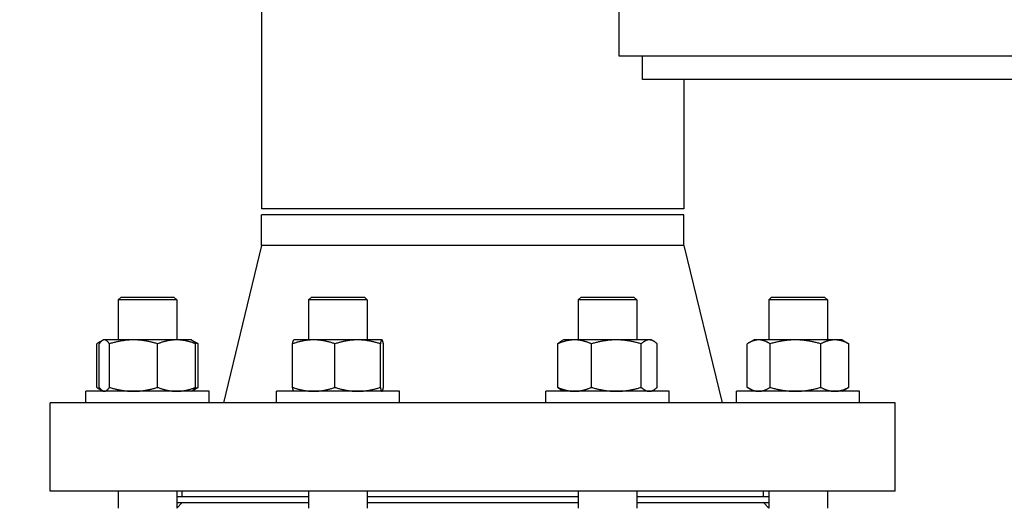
# Model space of a CAD drawing. Header units: inches. Extents: x 24 to 1128, y -69 to 748.
# Tile 292 of 656: x 378 to 388, y 609 to 614. Entities that reach past the tile are written whole.
import ezdxf

# ---------------------------------------------------------------- set-up
doc = ezdxf.new("R2010")
doc.units = ezdxf.units.IN
doc.header["$LTSCALE"] = 32
doc.header["$MEASUREMENT"] = 0
doc.layers.add('Dimension (ANSI)', color=7, linetype='Continuous', lineweight=25)
doc.layers.add('Visible (ANSI)', color=7, linetype='Continuous', lineweight=30)
doc.styles.add('Note Text (ANSI)', font='tahoma.ttf')
doc.dimstyles.new('SB Fraction-16 (ANSI)', dxfattribs={"dimscale": 32, "dimtxt": 0.125, "dimasz": 0.098425, "dimexe": 0.125, "dimexo": 0.0625, "dimgap": 0.031496, "dimtad": 0, "dimtih": 1, "dimtoh": 1, "dimdec": 4, "dimrnd": 1e-08, "dimzin": 0, "dimdsep": 46, "dimlunit": 5, "dimtxsty": 'Note Text (ANSI)', "dimcen": 0.09, "dimdle": 0.393701, "dimclrd": 256, "dimclre": 256, "dimclrt": 256, "dimadec": 0, "dimazin": 3, "dimtfac": 0.96, "dimtofl": 0, "dimtmove": 0, "dimatfit": 3, "dimfxl": 1, "dimfrac": 2, "dimtolj": 1, "dimtzin": 12, "dimlwd": -1, "dimlwe": -1, "dimarcsym": 0})

# ---------------------------------------------------------------- blocks, each defined once
blk = doc.blocks.new('*D18')
at = {"layer": 'Defpoints', "color": 0, "transparency": 16777216}
for p in [(496.281, 687.669), (344.474, 549.669), (496.281, 549.669)]:
    blk.add_point(p, dxfattribs=at)
at = {"layer": 'Dimension (ANSI)', "transparency": 16777216}
for p, q in [((494.281, 687.669), (340.474, 687.669)), ((344.474, 684.519), (344.474, 621.768)), ((344.474, 552.818), (344.474, 615.569)), ((494.281, 549.669), (340.474, 549.669))]:
    blk.add_line(p, q, dxfattribs=at)
for points in [[(343.949, 684.519), (344.999, 684.519), (344.474, 687.669)], [(343.949, 552.818), (344.999, 552.818), (344.474, 549.669)]]:
    blk.add_solid(points, dxfattribs=at)
at = {"layer": 'Dimension (ANSI)', "transparency": 16777216, "insert": (340.372, 620.76), "char_height": 4, "attachment_point": 1, "style": 'Note Text (ANSI)'}
blk.add_mtext('\\A1;138', dxfattribs=at)

msp = doc.modelspace()

# ---------------------------------------------------------------- linework, layer by layer
at = {"layer": 'Visible (ANSI)'}
for p, q in [((380.40563, 621.04353), (380.40563, 612.04353)), ((384.21443, 613.66853), (384.21443, 615.79353)), ((418.94495, 613.66853), (384.21443, 613.66853)), ((384.46443, 613.41853), (384.46443, 613.66853)), ((418.96555, 613.41853), (384.46443, 613.41853)), ((384.90563, 613.41853), (384.90563, 612.04353)), ((384.90563, 612.04353), (380.40563, 612.04353)), ((384.90563, 611.98103), (380.40563, 611.98103)), ((380.40563, 611.65436), (380.40563, 611.98103)), ((384.90563, 611.65436), (384.90563, 611.98103)), ((380.40563, 611.65436), (380.00063, 609.98103)), ((384.90563, 611.65436), (380.40563, 611.65436)), ((384.90563, 611.65436), (385.31063, 609.98103)), ((378.90988, 611.10603), (378.87858, 611.07473)), ((379.50358, 611.07473), (378.87858, 611.07473)), ((378.87858, 611.07473), (378.87858, 610.65003)), ((378.90988, 611.10603), (379.47228, 611.10603)), ((379.47228, 611.10603), (379.50358, 611.07473)), ((379.50358, 611.07473), (379.50358, 610.65003)), ((380.93937, 611.10603), (380.90807, 611.07473)), ((381.53307, 611.07473), (380.90807, 611.07473)), ((380.90807, 611.07473), (380.90807, 610.65003)), ((380.93937, 611.10603), (381.50177, 611.10603)), ((381.50177, 611.10603), (381.53307, 611.07473)), ((381.53307, 611.07473), (381.53307, 610.65003)), ((383.8095, 611.10603), (383.7782, 611.07473)), ((384.4032, 611.07473), (383.7782, 611.07473)), ((383.7782, 611.07473), (383.7782, 610.65003)), ((383.8095, 611.10603), (384.3719, 611.10603)), ((384.3719, 611.10603), (384.4032, 611.07473)), ((384.4032, 611.07473), (384.4032, 610.65003)), ((385.83898, 611.10603), (385.80768, 611.07473)), ((386.43268, 611.07473), (385.80768, 611.07473)), ((385.80768, 611.07473), (385.80768, 610.65003)), ((385.83898, 611.10603), (386.40138, 611.10603)), ((386.40138, 611.10603), (386.43268, 611.07473)), ((386.43268, 611.07473), (386.43268, 610.65003)), ((378.71262, 610.64442), (378.66699, 610.61808)), ((378.72233, 610.65003), (378.71262, 610.64442)), ((378.73186, 610.65003), (378.72233, 610.65003)), ((379.04288, 610.65003), (378.73186, 610.65003)), ((379.50211, 610.65003), (379.04288, 610.65003)), ((379.65983, 610.65003), (379.50211, 610.65003)), ((379.65983, 610.65003), (379.66955, 610.64442)), ((379.66955, 610.64442), (379.71518, 610.61808)), ((380.75182, 610.65003), (380.75098, 610.64954)), ((380.96232, 610.65003), (380.75182, 610.65003)), ((381.43022, 610.65003), (380.96232, 610.65003)), ((381.68848, 610.65003), (381.43022, 610.65003)), ((381.68932, 610.65003), (381.68848, 610.65003)), ((381.68932, 610.65003), (381.69016, 610.64954)), ((383.62195, 610.65003), (383.5966, 610.6354)), ((383.73999, 610.65003), (383.62195, 610.65003)), ((384.1847, 610.65003), (383.73999, 610.65003)), ((384.5354, 610.65003), (384.1847, 610.65003)), ((384.55945, 610.65003), (384.5354, 610.65003)), ((384.55945, 610.65003), (384.58479, 610.6354)), ((385.65143, 610.65003), (385.59609, 610.61808)), ((385.70093, 610.65003), (385.65143, 610.65003)), ((386.09212, 610.65003), (385.70093, 610.65003)), ((386.51137, 610.65003), (386.09212, 610.65003)), ((386.58893, 610.65003), (386.51137, 610.65003)), ((386.58893, 610.65003), (386.64427, 610.61808)), ((378.65079, 610.1449), (378.65079, 610.60816)), ((378.67759, 610.1449), (378.67759, 610.60816)), ((378.78613, 610.1449), (378.78613, 610.60816)), ((379.29963, 610.1449), (379.29963, 610.60816)), ((379.70458, 610.1449), (379.70458, 610.60816)), ((379.73138, 610.1449), (379.73138, 610.60816)), ((380.73646, 610.1449), (380.73646, 610.60816)), ((381.18817, 610.1449), (381.18817, 610.60816)), ((381.67228, 610.1449), (381.67228, 610.60816)), ((381.70468, 610.1449), (381.70468, 610.60816)), ((383.56042, 610.1449), (383.56042, 610.60816)), ((383.91956, 610.1449), (383.91956, 610.60816)), ((384.44983, 610.1449), (384.44983, 610.60816)), ((384.62097, 610.1449), (384.62097, 610.60816)), ((385.57989, 610.1449), (385.57989, 610.60816)), ((385.82197, 610.1449), (385.82197, 610.60816)), ((386.36227, 610.1449), (386.36227, 610.60816)), ((386.66048, 610.1449), (386.66048, 610.60816)), ((379.84733, 610.10303), (378.53483, 610.10303)), ((378.53483, 609.98103), (378.53483, 610.10303)), ((378.71262, 610.10864), (378.66699, 610.13498)), ((378.72233, 610.10303), (378.71262, 610.10864)), ((379.65983, 610.10303), (379.66955, 610.10864)), ((379.66955, 610.10864), (379.71518, 610.13498)), ((379.84733, 609.98103), (379.84733, 610.10303)), ((381.87682, 610.10303), (380.56432, 610.10303)), ((380.56432, 609.98103), (380.56432, 610.10303)), ((380.75182, 610.10303), (380.75098, 610.10352)), ((381.68932, 610.10303), (381.69016, 610.10352)), ((381.87682, 609.98103), (381.87682, 610.10303)), ((384.74695, 610.10303), (383.43445, 610.10303)), ((383.43445, 609.98103), (383.43445, 610.10303)), ((383.62195, 610.10303), (383.5966, 610.11766)), ((384.55945, 610.10303), (384.58479, 610.11766)), ((384.74695, 609.98103), (384.74695, 610.10303)), ((386.77643, 610.10303), (385.46393, 610.10303)), ((385.46393, 609.98103), (385.46393, 610.10303)), ((385.65143, 610.10303), (385.59609, 610.13498)), ((386.58893, 610.10303), (386.64427, 610.13498)), ((386.77643, 609.98103), (386.77643, 610.10303)), ((387.15563, 609.98103), (378.15563, 609.98103)), ((378.15563, 609.04103), (378.15563, 609.98103)), ((387.15563, 609.04103), (387.15563, 609.98103)), ((387.15563, 609.04103), (378.15563, 609.04103)), ((378.87858, 609.04103), (378.87858, 608.85853)), ((379.50358, 609.04103), (379.50358, 608.85853)), ((380.90807, 608.98103), (379.50358, 608.98103)), ((379.56063, 608.98103), (379.56063, 609.04103)), ((380.90807, 609.04103), (380.90807, 608.85853)), ((381.53307, 609.04103), (381.53307, 608.85853)), ((383.7782, 608.98103), (381.53307, 608.98103)), ((383.7782, 609.04103), (383.7782, 608.85853)), ((384.4032, 609.04103), (384.4032, 608.85853)), ((385.80768, 608.98103), (384.4032, 608.98103)), ((385.75063, 608.98103), (385.75063, 609.04103)), ((385.80768, 609.04103), (385.80768, 608.85853)), ((386.43268, 609.04103), (386.43268, 608.85853)), ((379.50358, 608.91853), (380.90807, 608.91853)), ((379.56063, 608.91853), (379.50358, 608.86148)), ((381.53307, 608.91853), (383.7782, 608.91853)), ((384.4032, 608.91853), (385.80768, 608.91853)), ((385.75063, 608.91853), (385.80768, 608.86148))]:
    msp.add_line(p, q, dxfattribs=at)
for points, weights in [([(378.69936, 610.63432), (378.67614, 610.62452), (378.65079, 610.60816)], [1.01791936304, 1.01449643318, 1]), ([(378.73186, 610.65003), (378.70667, 610.65003), (378.67759, 610.60816)], [1, 1.0379548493, 1]), ([(378.78613, 610.60816), (378.75704, 610.65003), (378.73186, 610.65003)], [1, 1.0379548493, 1]), ([(379.04288, 610.65003), (378.92372, 610.65003), (378.78613, 610.60816)], [1, 1.0379548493, 1]), ([(379.29963, 610.60816), (379.16204, 610.65003), (379.04288, 610.65003)], [1, 1.0379548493, 1]), ([(379.50211, 610.65003), (379.40813, 610.65003), (379.29963, 610.60816)], [1, 1.0379548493, 1]), ([(379.70458, 610.60816), (379.59608, 610.65003), (379.50211, 610.65003)], [1, 1.0379548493, 1]), ([(379.66955, 610.64442), (379.68599, 610.63493), (379.70458, 610.60816)], [1.01768117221, 1.02393721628, 1]), ([(379.73138, 610.60816), (379.70963, 610.61956), (379.68925, 610.62773)], [1, 1.01005189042, 1.01477953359]), ([(380.96232, 610.65003), (380.8575, 610.65003), (380.73646, 610.60816)], [1, 1.0379548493, 1]), ([(380.73646, 610.60816), (380.74423, 610.64565), (380.75098, 610.64954)], [1, 1.03384986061, 1.00732203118]), ([(381.18817, 610.60816), (381.06713, 610.65003), (380.96232, 610.65003)], [1, 1.0379548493, 1]), ([(381.43022, 610.65003), (381.31789, 610.65003), (381.18817, 610.60816)], [1, 1.0379548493, 1]), ([(381.67228, 610.60816), (381.54256, 610.65003), (381.43022, 610.65003)], [1, 1.0379548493, 1]), ([(381.68848, 610.65003), (381.68096, 610.65003), (381.67228, 610.60816)], [1, 1.0379548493, 1]), ([(381.70468, 610.60816), (381.696, 610.65003), (381.68848, 610.65003)], [1, 1.0379548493, 1]), ([(383.73999, 610.65003), (383.65665, 610.65003), (383.56042, 610.60816)], [1, 1.0379548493, 1]), ([(383.56042, 610.60816), (383.57934, 610.62543), (383.5966, 610.6354)], [1, 1.01531135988, 1.01826921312]), ([(383.91956, 610.60816), (383.82333, 610.65003), (383.73999, 610.65003)], [1, 1.0379548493, 1]), ([(384.1847, 610.65003), (384.06165, 610.65003), (383.91956, 610.60816)], [1, 1.0379548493, 1]), ([(384.44983, 610.60816), (384.30775, 610.65003), (384.1847, 610.65003)], [1, 1.0379548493, 1]), ([(384.5354, 610.65003), (384.49569, 610.65003), (384.44983, 610.60816)], [1, 1.0379548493, 1]), ([(384.62097, 610.60816), (384.57511, 610.65003), (384.5354, 610.65003)], [1, 1.0379548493, 1]), ([(385.70093, 610.65003), (385.64475, 610.65003), (385.57989, 610.60816)], [1, 1.0379548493, 1]), ([(385.82197, 610.60816), (385.75711, 610.65003), (385.70093, 610.65003)], [1, 1.0379548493, 1]), ([(386.09212, 610.65003), (385.96675, 610.65003), (385.82197, 610.60816)], [1, 1.0379548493, 1]), ([(386.36227, 610.60816), (386.2175, 610.65003), (386.09212, 610.65003)], [1, 1.0379548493, 1]), ([(386.51137, 610.65003), (386.44217, 610.65003), (386.36227, 610.60816)], [1, 1.0379548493, 1]), ([(386.66048, 610.60816), (386.58057, 610.65003), (386.51137, 610.65003)], [1, 1.0379548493, 1]), ([(379.71518, 610.61808), (379.72315, 610.61348), (379.73138, 610.60816)], [1.00817877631, 1.00466202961, 1]), ([(386.64427, 610.61808), (386.65224, 610.61348), (386.66048, 610.60816)], [1.00817877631, 1.00466202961, 1]), ([(378.65079, 610.1449), (378.67614, 610.12854), (378.69936, 610.11874)], [1, 1.01449643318, 1.01791936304]), ([(378.67759, 610.1449), (378.70667, 610.10303), (378.73186, 610.10303)], [1, 1.0379548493, 1]), ([(378.73186, 610.10303), (378.75704, 610.10303), (378.78613, 610.1449)], [1, 1.0379548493, 1]), ([(378.78613, 610.1449), (378.92372, 610.10303), (379.04288, 610.10303)], [1, 1.0379548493, 1]), ([(379.04288, 610.10303), (379.16204, 610.10303), (379.29963, 610.1449)], [1, 1.0379548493, 1]), ([(379.29963, 610.1449), (379.40813, 610.10303), (379.50211, 610.10303)], [1, 1.0379548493, 1]), ([(379.50211, 610.10303), (379.59608, 610.10303), (379.70458, 610.1449)], [1, 1.0379548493, 1]), ([(379.70458, 610.1449), (379.68599, 610.11813), (379.66955, 610.10864)], [1, 1.02393721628, 1.01768117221]), ([(379.68925, 610.12533), (379.70963, 610.1335), (379.73138, 610.1449)], [1.01477953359, 1.01005189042, 1]), ([(379.73138, 610.1449), (379.72315, 610.13958), (379.71518, 610.13498)], [1, 1.00466202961, 1.00817877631]), ([(380.75098, 610.10352), (380.74423, 610.10741), (380.73646, 610.1449)], [1.00732203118, 1.03384986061, 1]), ([(380.73646, 610.1449), (380.8575, 610.10303), (380.96232, 610.10303)], [1, 1.0379548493, 1]), ([(380.96232, 610.10303), (381.06713, 610.10303), (381.18817, 610.1449)], [1, 1.0379548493, 1]), ([(381.18817, 610.1449), (381.31789, 610.10303), (381.43022, 610.10303)], [1, 1.0379548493, 1]), ([(381.43022, 610.10303), (381.54256, 610.10303), (381.67228, 610.1449)], [1, 1.0379548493, 1]), ([(381.67228, 610.1449), (381.68096, 610.10303), (381.68848, 610.10303)], [1, 1.0379548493, 1]), ([(381.68848, 610.10303), (381.696, 610.10303), (381.70468, 610.1449)], [1, 1.0379548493, 1]), ([(383.5966, 610.11766), (383.57934, 610.12763), (383.56042, 610.1449)], [1.01826921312, 1.01531135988, 1]), ([(383.56042, 610.1449), (383.65665, 610.10303), (383.73999, 610.10303)], [1, 1.0379548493, 1]), ([(383.73999, 610.10303), (383.82333, 610.10303), (383.91956, 610.1449)], [1, 1.0379548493, 1]), ([(383.91956, 610.1449), (384.06165, 610.10303), (384.1847, 610.10303)], [1, 1.0379548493, 1]), ([(384.1847, 610.10303), (384.30775, 610.10303), (384.44983, 610.1449)], [1, 1.0379548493, 1]), ([(384.44983, 610.1449), (384.49569, 610.10303), (384.5354, 610.10303)], [1, 1.0379548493, 1]), ([(384.5354, 610.10303), (384.57511, 610.10303), (384.62097, 610.1449)], [1, 1.0379548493, 1]), ([(385.57989, 610.1449), (385.64475, 610.10303), (385.70093, 610.10303)], [1, 1.0379548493, 1]), ([(385.70093, 610.10303), (385.75711, 610.10303), (385.82197, 610.1449)], [1, 1.0379548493, 1]), ([(385.82197, 610.1449), (385.96675, 610.10303), (386.09212, 610.10303)], [1, 1.0379548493, 1]), ([(386.09212, 610.10303), (386.2175, 610.10303), (386.36227, 610.1449)], [1, 1.0379548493, 1]), ([(386.36227, 610.1449), (386.44217, 610.10303), (386.51137, 610.10303)], [1, 1.0379548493, 1]), ([(386.51137, 610.10303), (386.58057, 610.10303), (386.66048, 610.1449)], [1, 1.0379548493, 1]), ([(386.66048, 610.1449), (386.65224, 610.13958), (386.64427, 610.13498)], [1, 1.00466202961, 1.00817877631])]:
    msp.add_rational_spline(points, weights, degree=2, dxfattribs=at)

# ---------------------------------------------------------------- dimensions: what is measured, and where the dimension line sits
at = {"layer": 'Dimension (ANSI)'}
dim = msp.add_linear_dim(base=(344.47435, 549.66853), p1=(496.28063, 687.66853), p2=(496.28063, 549.66853), angle=90, dimstyle='SB Fraction-16 (ANSI)', override={"dimgap": 0.031496, "dimdec": 4, "dimtol": 0, "dimlim": 0, "dimtp": 0, "dimtm": 0, "dimtdec": 2, "dimatfit": 1}, dxfattribs=at)
dim.commit()
dim.dimension.update_dxf_attribs({"geometry": '*D18', "text_midpoint": (344.47435, 618.66853), "dimtype": 160})

doc.saveas('drawing.dxf')
